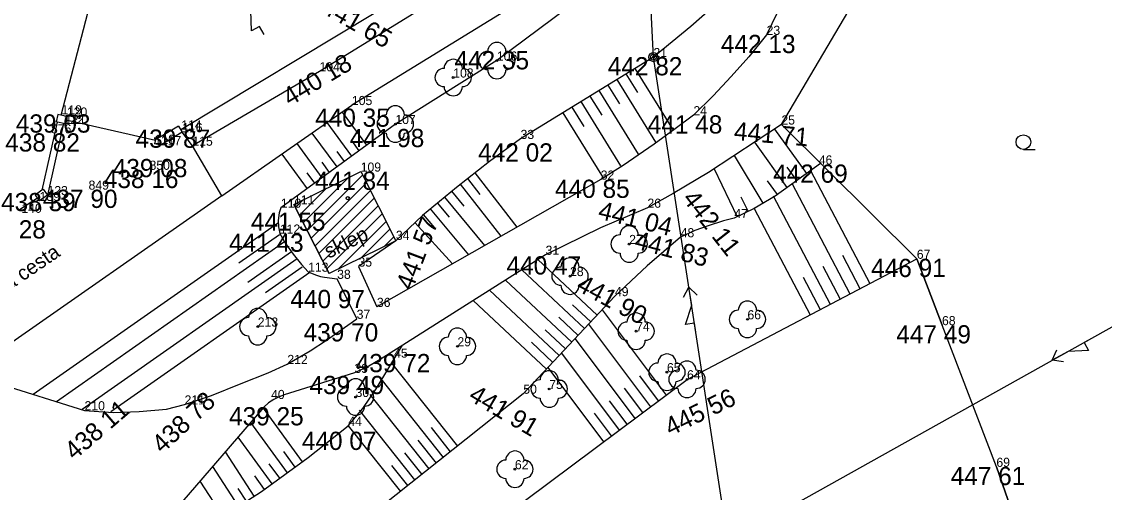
# Model space of a CAD drawing. Extents: x -559180 to -551373, y -1076947 to -1072071.
# Drawn here: x -553904.5 to -553845.2, y -1073781.6 to -1073755.8 of the extents above; entities that cross this region are included whole.
import ezdxf

# ---------------------------------------------------------------- set-up
doc = ezdxf.new("R2010")
doc.units = 0
for name, color, linetype in [('12_PLOTY', 7, 'Continuous'), ('14_BUDOVY', 7, 'Continuous'), ('17_KOMUNIKACE', 7, 'Continuous'), ('1_VODA_ZN', 7, 'Continuous'), ('20_EL_ZN', 7, 'Continuous'), ('23_HRANY', 7, 'Continuous'), ('26_SRAFY', 7, 'Continuous'), ('27_HRANA_PATA', 7, 'Continuous'), ('32', 7, 'Continuous'), ('34_ZELEN', 7, 'Continuous'), ('3_BODY', 7, 'Continuous'), ('45_ZN_KULTURY', 7, 'Continuous'), ('47_ZN_STAV_OBJ$', 7, 'Continuous'), ('52_POPIS_UCELOVY', 7, 'Continuous'), ('6_VYSKY', 7, 'Continuous'), ('NNnadzemní', 7, 'Continuous')]:
    doc.layers.add(name, color=color, linetype=linetype)

# ---------------------------------------------------------------- blocks, each defined once
blk = doc.blocks.new('SLB')
at = {"layer": '20_EL_ZN'}
for radius in [0.25, 0.158, 0.05]:
    blk.add_circle((0, 0), radius, dxfattribs=at)
blk = doc.blocks.new('STL')
at = {"layer": '34_ZELEN'}
blk.add_circle((0, 0), 0.05, dxfattribs=at)
for centre, start, end in [((0, 0.5), 0, 180), ((-0.5, 0), 90, 270), ((0.5, 0), 270, 90), ((0, -0.5), 180, 0)]:
    blk.add_arc(centre, 0.5, start, end, dxfattribs=at)
blk = doc.blocks.new('BZ')
at = {"layer": '47_ZN_STAV_OBJ$'}
blk.add_circle((0, 0), 0.0875, dxfattribs=at)
blk = doc.blocks.new('ZAHRAD')
at = {"layer": '45_ZN_KULTURY'}
blk.add_line((0, 0), (0.65, 0.003), dxfattribs=at)
blk.add_circle((0, 0.403), 0.403, dxfattribs=at)
blk = doc.blocks.new('POINT_DISPLAY')
blk.add_line((0, 0), (0, 0))
blk = doc.blocks.new('ELNN')
at = {"layer": '20_EL_ZN'}
for p, q in [((0, 0), (0.5, 0)), ((0.5, 0), (0.5, 0.5)), ((0.5, 0.5), (1.5, 0)), ((1.5, 0), (2.5, 0))]:
    blk.add_line(p, q, dxfattribs=at)
blk.add_lwpolyline([(2, 0.375), (2.5, 0), (2, -0.375)], dxfattribs=at)
blk = doc.blocks.new('ELVN')
at = {"layer": '20_EL_ZN'}
for p, q in [((0, 0), (0.5, 0)), ((0.5, 0), (0.5, 0.5)), ((0.5, 0.5), (1.5, 0)), ((1.5, 0), (2.5, 0)), ((2.5, 0), (3, 0))]:
    blk.add_line(p, q, dxfattribs=at)
for points in [[(2, 0.375), (2.5, 0), (2, -0.375)], [(2.5, 0.375), (3, 0), (2.5, -0.375)]]:
    blk.add_lwpolyline(points, dxfattribs=at)

msp = doc.modelspace()

# ---------------------------------------------------------------- linework, layer by layer
at = {"layer": '12_PLOTY'}
for p, q in [((-553902.313, -1073760.901), (-553899.81, -1073751.19)), ((-553862.86, -1073761.41), (-553856.89, -1073751.27)), ((-553885.08, -1073755.26), (-553895.77, -1073761.698)), ((-553902.497, -1073760.86), (-553902.587, -1073761.26)), ((-553902.01, -1073760.97), (-553902.497, -1073760.86)), ((-553902.01, -1073760.97), (-553902.1, -1073761.37)), ((-553897.16, -1073762.274), (-553902.055, -1073761.17)), ((-553902.537, -1073761.27), (-553903.379, -1073765.012)), ((-553902.185, -1073761.35), (-553903.07, -1073765.28)), ((-553902.1, -1073761.369), (-553902.587, -1073761.259)), ((-553895.897, -1073761.488), (-553896.933, -1073762.116)), ((-553895.897, -1073761.488), (-553895.69, -1073761.83)), ((-553855.44, -1073768.77), (-553862.86, -1073761.41)), ((-553897.119, -1073762.078), (-553897.2, -1073762.47)), ((-553896.933, -1073762.116), (-553897.119, -1073762.078)), ((-553895.69, -1073761.83), (-553896.86, -1073762.54)), ((-553896.86, -1073762.54), (-553897.2, -1073762.47)), ((-553903.308, -1073764.959), (-553903.738, -1073765.279)), ((-553903.738, -1073765.279), (-553903.5, -1073765.6)), ((-553903.07, -1073765.28), (-553903.5, -1073765.6)), ((-553903.308, -1073764.959), (-553903.07, -1073765.28)), ((-553903.619, -1073765.439), (-553904.61, -1073766.083)), ((-553855.44, -1073768.77), (-553854.06, -1073772.41)), ((-553854.06, -1073772.41), (-553855.44, -1073768.77)), ((-553851.08, -1073780.18), (-553854.06, -1073772.41)), ((-553851.08, -1073780.18), (-553848.75, -1073786.82)), ((-553848.75, -1073786.82), (-553851.08, -1073780.18))]:
    msp.add_line(p, q, dxfattribs=at)
at = {"layer": '14_BUDOVY'}
for p, q in [((-553889.57, -1073765.79), (-553885.91, -1073763.99)), ((-553885.91, -1073763.99), (-553883.98, -1073767.78)), ((-553889.57, -1073765.79), (-553887.64, -1073769.57)), ((-553887.64, -1073769.57), (-553889.57, -1073765.79)), ((-553883.98, -1073767.78), (-553887.64, -1073769.57))]:
    msp.add_line(p, q, dxfattribs=at)
at = {"layer": '17_KOMUNIKACE'}
for p, q in [((-553866.16, -1073747.88), (-553886.39, -1073760.34)), ((-553873.33, -1073749.37), (-553888.17, -1073758.49)), ((-553888.17, -1073758.49), (-553895.13, -1073762.57)), ((-553893.518, -1073765.319), (-553886.39, -1073760.34)), ((-553895.13, -1073762.57), (-553895.69, -1073761.83)), ((-553893.518, -1073765.319), (-553895.13, -1073762.57)), ((-553893.518, -1073765.319), (-553907.49, -1073775.08))]:
    msp.add_line(p, q, dxfattribs=at)
at = {"layer": '23_HRANY'}
for p, q in [((-553886.03, -1073769.2), (-553885.02, -1073771.41)), ((-553886.13, -1073772.06), (-553887.2, -1073769.87))]:
    msp.add_line(p, q, dxfattribs=at)
at = {"layer": '26_SRAFY'}
for p, q in [((-553870.732, -1073759.656), (-553871.364, -1073758.632)), ((-553868.779, -1073761.721), (-553870.872, -1073758.328)), ((-553871.709, -1073760.277), (-553872.349, -1073759.239)), ((-553869.736, -1073762.374), (-553871.857, -1073758.935)), ((-553872.686, -1073760.898), (-553873.334, -1073759.847)), ((-553870.694, -1073763.026), (-553872.842, -1073759.543)), ((-553873.663, -1073761.519), (-553874.319, -1073760.454)), ((-553871.651, -1073763.679), (-553873.827, -1073760.15)), ((-553886.934, -1073760.72), (-553885.599, -1073762.543)), ((-553872.608, -1073764.331), (-553874.812, -1073760.758)), ((-553887.76, -1073761.297), (-553886.412, -1073763.139)), ((-553863.237, -1073761.657), (-553861.49, -1073764.095)), ((-553888.587, -1073761.874), (-553887.225, -1073763.734)), ((-553886.408, -1073762.291), (-553886.006, -1073762.841)), ((-553889.413, -1073762.451), (-553888.038, -1073764.329)), ((-553887.225, -1073762.881), (-553886.819, -1073763.436)), ((-553864.342, -1073762.382), (-553862.563, -1073764.864)), ((-553890.239, -1073763.029), (-553888.851, -1073764.924)), ((-553888.042, -1073763.471), (-553887.632, -1073764.031)), ((-553865.447, -1073763.107), (-553863.874, -1073765.727)), ((-553888.859, -1073764.061), (-553888.445, -1073764.627)), ((-553877.332, -1073767.033), (-553879.642, -1073764.055)), ((-553866.552, -1073763.832), (-553865.278, -1073766.462)), ((-553862.555, -1073763.742), (-553862.026, -1073764.48)), ((-553861.259, -1073763.93), (-553858.01, -1073770.119)), ((-553878.217, -1073767.537), (-553880.438, -1073764.673)), ((-553879.36, -1073765.24), (-553880.04, -1073764.364)), ((-553863.638, -1073764.498), (-553863.1, -1073765.249)), ((-553862.288, -1073764.623), (-553859.102, -1073770.692)), ((-553880.244, -1073765.88), (-553880.923, -1073765.063)), ((-553863.317, -1073765.317), (-553860.194, -1073771.266)), ((-553881.049, -1073766.48), (-553881.694, -1073765.703)), ((-553879.102, -1073768.041), (-553881.309, -1073765.383)), ((-553865.082, -1073765.364), (-553864.689, -1073766.176)), ((-553881.855, -1073767.08), (-553882.466, -1073766.344)), ((-553879.987, -1073768.544), (-553882.08, -1073766.023)), ((-553864.346, -1073766.01), (-553861.286, -1073771.839)), ((-553890.419, -1073766.79), (-553903.849, -1073776.209)), ((-553880.872, -1073769.048), (-553882.952, -1073766.785)), ((-553890.359, -1073767.45), (-553892.584, -1073769.011)), ((-553890.076, -1073767.84), (-553902.573, -1073776.605)), ((-553889.4, -1073768.776), (-553901.177, -1073777.037)), ((-553889.699, -1073768.391), (-553892.095, -1073770.071)), ((-553876.201, -1073768.817), (-553872.957, -1073771.861)), ((-553859.521, -1073768.567), (-553858.556, -1073770.406)), ((-553889.108, -1073769.233), (-553891.117, -1073770.642)), ((-553877.086, -1073769.377), (-553873.651, -1073772.6)), ((-553860.594, -1073769.176), (-553859.648, -1073770.979)), ((-553888.694, -1073769.522), (-553899.592, -1073777.166)), ((-553877.971, -1073769.936), (-553874.344, -1073773.34)), ((-553861.667, -1073769.786), (-553860.74, -1073771.552)), ((-553878.857, -1073770.496), (-553875.038, -1073774.079)), ((-553879.742, -1073771.056), (-553875.732, -1073774.818)), ((-553874.306, -1073771.291), (-553873.304, -1073772.231)), ((-553872.676, -1073771.562), (-553869.18, -1073776.24)), ((-553875.057, -1073771.976), (-553873.997, -1073772.97)), ((-553873.421, -1073772.356), (-553870.039, -1073776.881)), ((-553875.808, -1073772.661), (-553874.691, -1073773.709)), ((-553876.559, -1073773.347), (-553875.385, -1073774.449)), ((-553874.166, -1073773.15), (-553870.898, -1073777.523)), ((-553874.911, -1073773.943), (-553871.756, -1073778.165)), ((-553884.214, -1073774.498), (-553880.609, -1073779.037)), ((-553875.656, -1073774.737), (-553872.615, -1073778.806)), ((-553884.808, -1073775.356), (-553881.391, -1073779.658)), ((-553870.641, -1073775.18), (-553869.61, -1073776.56)), ((-553871.466, -1073775.867), (-553870.468, -1073777.202)), ((-553885.402, -1073776.214), (-553882.173, -1073780.279)), ((-553872.29, -1073776.555), (-553871.327, -1073777.844)), ((-553891.247, -1073776.953), (-553889.109, -1073779.896)), ((-553885.996, -1073777.072), (-553882.955, -1073780.9)), ((-553891.942, -1073777.755), (-553889.945, -1073780.503)), ((-553873.115, -1073777.242), (-553872.185, -1073778.485)), ((-553886.59, -1073777.93), (-553883.737, -1073781.522)), ((-553882.053, -1073778.021), (-553881, -1073779.347)), ((-553892.637, -1073778.556), (-553890.782, -1073781.111)), ((-553882.779, -1073778.713), (-553881.782, -1073779.969)), ((-553893.332, -1073779.358), (-553891.76, -1073781.789)), ((-553890.148, -1073779.346), (-553889.527, -1073780.2)), ((-553883.504, -1073779.406), (-553882.564, -1073780.59)), ((-553894.027, -1073780.16), (-553892.616, -1073782.342)), ((-553890.941, -1073780.012), (-553890.364, -1073780.807)), ((-553884.23, -1073780.098), (-553883.346, -1073781.211)), ((-553891.735, -1073780.677), (-553891.2, -1073781.415)), ((-553894.722, -1073780.962), (-553893.472, -1073782.896)), ((-553892.636, -1073781.374), (-553892.188, -1073782.066))]:
    msp.add_line(p, q, dxfattribs=at)
at = {"layer": '27_HRANA_PATA'}
for p, q in [((-553870.53, -1073751.98), (-553878.45, -1073757.9)), ((-553878.45, -1073757.9), (-553884.01, -1073761.38)), ((-553869.87, -1073757.71), (-553877.15, -1073762.2)), ((-553884.01, -1073761.38), (-553890.28, -1073765.97)), ((-553872.76, -1073764.43), (-553885.02, -1073771.41)), ((-553883.98, -1073767.78), (-553886.03, -1073769.2)), ((-553868.03, -1073775.38), (-553855.44, -1073768.77)), ((-553871.98, -1073770.82), (-553877, -1073776.17)), ((-553907.49, -1073775.08), (-553901.04, -1073777.08)), ((-553886.25, -1073775.03), (-553890.107, -1073776.237)), ((-553879.19, -1073783.72), (-553868.03, -1073775.38)), ((-553877, -1073776.17), (-553887.36, -1073784.4)), ((-553891.213, -1073776.913), (-553896.55, -1073783.07))]:
    msp.add_line(p, q, dxfattribs=at)
for points in [[(-553861.79, -1073751.62), (-553862.111, -1073752.825), (-553862.542, -1073754.007), (-553863.087, -1073755.28), (-553863.67, -1073756.49)], [(-553865.73, -1073754.17), (-553867.824, -1073756.03), (-553869.87, -1073757.71)], [(-553863.67, -1073756.49), (-553864.643, -1073757.689), (-553865.62, -1073758.78), (-553866.597, -1073759.826), (-553867.68, -1073760.9)], [(-553867.68, -1073760.9), (-553868.674, -1073761.645), (-553869.833, -1073762.486), (-553871.537, -1073763.646), (-553872.76, -1073764.43)], [(-553862.86, -1073761.41), (-553866.857, -1073764.032), (-553868.798, -1073765.191), (-553870.2, -1073765.97)], [(-553877.15, -1073762.2), (-553878.85, -1073763.441), (-553880.668, -1073764.851), (-553882.53, -1073766.397), (-553883.98, -1073767.78)], [(-553860.714, -1073763.539), (-553863.21, -1073765.328), (-553864.346, -1073766.01), (-553865.44, -1073766.54)], [(-553890.28, -1073765.97), (-553890.374, -1073766.246), (-553890.425, -1073766.663), (-553890.408, -1073767.024), (-553890.34, -1073767.39)], [(-553870.2, -1073765.97), (-553872.763, -1073767.079), (-553875.78, -1073768.55)], [(-553865.44, -1073766.54), (-553866.027, -1073766.692), (-553866.867, -1073766.964), (-553867.594, -1073767.215), (-553868.38, -1073767.59)], [(-553890.34, -1073767.39), (-553890.025, -1073767.926), (-553889.614, -1073768.512), (-553889.157, -1073769.076), (-553888.79, -1073769.48)], [(-553868.38, -1073767.59), (-553870.206, -1073769.147), (-553871.98, -1073770.82)], [(-553875.78, -1073768.55), (-553884.847, -1073774.284), (-553885.551, -1073774.716), (-553886.25, -1073775.03)], [(-553888.79, -1073769.48), (-553888.567, -1073769.578), (-553888.334, -1073769.674), (-553888.108, -1073769.733), (-553887.901, -1073769.775), (-553887.2, -1073769.87)], [(-553889.93, -1073774.54), (-553888.68, -1073773.811), (-553887.778, -1073773.225), (-553886.13, -1073772.06)], [(-553886.59, -1073777.93), (-553885.784, -1073776.976), (-553885.057, -1073775.907), (-553883.624, -1073773.511)], [(-553895.56, -1073776.76), (-553894.087, -1073776.269), (-553892.465, -1073775.615), (-553890.978, -1073775.029), (-553889.93, -1073774.54)], [(-553890.107, -1073776.237), (-553890.412, -1073776.353), (-553890.662, -1073776.489), (-553890.958, -1073776.671), (-553891.213, -1073776.913)], [(-553901.04, -1073777.08), (-553899.464, -1073777.194), (-553898.056, -1073777.149), (-553896.557, -1073777.012), (-553895.56, -1073776.76)], [(-553896.71, -1073784.99), (-553891.349, -1073781.523), (-553888.783, -1073779.659), (-553886.59, -1073777.93)]]:
    msp.add_lwpolyline(points, dxfattribs=at)
at = {"layer": '32'}
for p, q in [((-553889.056, -1073766.797), (-553886.577, -1073764.318)), ((-553888.841, -1073767.218), (-553885.81, -1073764.187)), ((-553888.626, -1073767.639), (-553885.595, -1073764.609)), ((-553889.271, -1073766.376), (-553887.829, -1073764.934)), ((-553888.411, -1073768.061), (-553885.38, -1073765.03)), ((-553889.486, -1073765.954), (-553889.082, -1073765.55)), ((-553888.195, -1073768.482), (-553885.165, -1073765.452)), ((-553887.98, -1073768.903), (-553884.951, -1073765.874)), ((-553887.765, -1073769.325), (-553884.736, -1073766.295)), ((-553887.12, -1073769.316), (-553884.521, -1073766.717)), ((-553885.874, -1073768.706), (-553884.307, -1073767.139)), ((-553884.629, -1073768.097), (-553884.092, -1073767.56))]:
    msp.add_line(p, q, dxfattribs=at)
at = {"layer": 'NNnadzemní'}
for p, q in [((-553869.87, -1073757.71), (-553870.792, -1073739.168)), ((-553865.78, -1073784.26), (-553869.87, -1073757.71)), ((-553865.78, -1073784.26), (-553835.825, -1073767.517))]:
    msp.add_line(p, q, dxfattribs=at)

# ---------------------------------------------------------------- block references
at = {"layer": '1_VODA_ZN'}
for p in [(-553863.67, -1073756.49), (-553878.45, -1073757.9), (-553869.87, -1073757.71), (-553888.17, -1073758.49), (-553880.84, -1073758.83), (-553886.39, -1073760.34), (-553902.3, -1073760.85), (-553902.01, -1073760.97), (-553867.68, -1073760.9), (-553902.19, -1073761.37), (-553902.1, -1073761.37), (-553895.74, -1073761.68), (-553884.01, -1073761.38), (-553862.86, -1073761.41), (-553902.88, -1073761.89), (-553895.69, -1073761.83), (-553877.15, -1073762.2), (-553897.2, -1073762.47), (-553896.86, -1073762.54), (-553895.13, -1073762.57), (-553897.48, -1073763.89), (-553897.48, -1073763.89), (-553897.48, -1073763.89), (-553885.91, -1073763.99), (-553860.81, -1073763.6), (-553872.76, -1073764.43), (-553903.07, -1073765.28), (-553900.82, -1073764.98), (-553900.82, -1073764.98), (-553900.82, -1073764.98), (-553903.5, -1073765.6), (-553889.57, -1073765.79), (-553890.28, -1073765.97), (-553870.2, -1073765.97), (-553865.44, -1073766.54), (-553890.34, -1073767.39), (-553868.38, -1073767.59), (-553883.98, -1073767.73), (-553871.2, -1073767.96), (-553875.78, -1073768.55), (-553855.44, -1073768.77), (-553888.79, -1073769.48), (-553887.2, -1073769.87), (-553874.44, -1073769.72), (-553871.98, -1073770.82), (-553885.02, -1073771.41), (-553886.13, -1073772.06), (-553864.72, -1073772.09), (-553854.06, -1073772.41), (-553891.55, -1073772.49), (-553870.82, -1073772.74), (-553880.61, -1073773.57), (-553884.08, -1073774.19), (-553889.93, -1073774.54), (-553886.25, -1073775.03), (-553869.13, -1073774.99), (-553868.03, -1073775.38), (-553875.58, -1073775.91), (-553890.82, -1073776.46), (-553886.19, -1073776.35), (-553877, -1073776.17), (-553901.04, -1073777.08), (-553895.56, -1073776.76), (-553886.59, -1073777.93), (-553877.46, -1073780.31), (-553851.08, -1073780.18)]:
    msp.add_blockref('POINT_DISPLAY', p, dxfattribs=at)
at = {"layer": '20_EL_ZN'}
for name, p, xscale, yscale, rotation in [('ELVN', (-553891.207, -1073756.462), 0.9999989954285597, 0.9999989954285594, 118.60273017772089), ('ELNN', (-553867.547, -1073772.79), 0.9999982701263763, 0.999998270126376, 98.7575217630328), ('ELNN', (-553845.84, -1073773.115), 1.0000010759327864, 1.0000010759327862, -150.79755444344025)]:
    msp.add_blockref(name, p, dxfattribs=dict(at, xscale=xscale, yscale=yscale, rotation=rotation))
msp.add_blockref('SLB', (-553869.87, -1073757.71), dxfattribs=at)
at = {"layer": '34_ZELEN'}
for p in [(-553878.45, -1073757.9), (-553880.84, -1073758.83), (-553884.01, -1073761.38), (-553871.2, -1073767.96), (-553874.44, -1073769.72), (-553864.72, -1073772.09), (-553891.55, -1073772.49), (-553870.82, -1073772.74), (-553880.61, -1073773.57), (-553869.13, -1073774.99), (-553868.03, -1073775.38), (-553886.19, -1073776.35), (-553875.58, -1073775.91), (-553877.46, -1073780.31)]:
    msp.add_blockref('STL', p, dxfattribs=at)
at = {"layer": '45_ZN_KULTURY'}
msp.add_blockref('ZAHRAD', (-553849.599, -1073762.775), dxfattribs=at)
at = {"layer": '47_ZN_STAV_OBJ$'}
msp.add_blockref('BZ', (-553886.618, -1073765.443), dxfattribs=at)

# ---------------------------------------------------------------- texts
at = {"layer": '3_BODY'}
for s, p in [('23', (-553863.67, -1073756.49)), ('106', (-553878.45, -1073757.9)), ('21', (-553869.87, -1073757.71)), ('104', (-553888.17, -1073758.49)), ('108', (-553880.84, -1073758.83)), ('105', (-553886.39, -1073760.34)), ('119', (-553902.3, -1073760.85)), ('120', (-553902.01, -1073760.97)), ('24', (-553867.68, -1073760.9)), ('122', (-553902.19, -1073761.37)), ('121', (-553902.1, -1073761.37)), ('107', (-553884.01, -1073761.38)), ('25', (-553862.86, -1073761.41)), ('876', (-553902.88, -1073761.89)), ('114', (-553895.74, -1073761.68)), ('116', (-553895.69, -1073761.83)), ('33', (-553877.15, -1073762.2)), ('118', (-553897.2, -1073762.47)), ('117', (-553896.86, -1073762.54)), ('115', (-553895.13, -1073762.57)), ('850', (-553897.48, -1073763.89)), ('850', (-553897.48, -1073763.89)), ('850', (-553897.48, -1073763.89)), ('109', (-553885.91, -1073763.99)), ('46', (-553860.81, -1073763.6)), ('32', (-553872.76, -1073764.43)), ('849', (-553900.82, -1073764.98)), ('849', (-553900.82, -1073764.98)), ('849', (-553900.82, -1073764.98)), ('139', (-553903.5, -1073765.6)), ('123', (-553903.07, -1073765.28)), ('111', (-553889.57, -1073765.79)), ('140', (-553904.5, -1073766.25)), ('110', (-553890.28, -1073765.97)), ('26', (-553870.2, -1073765.97)), ('47', (-553865.44, -1073766.54)), ('112', (-553890.34, -1073767.39)), ('48', (-553868.38, -1073767.59)), ('34', (-553883.98, -1073767.73)), ('27', (-553871.2, -1073767.96)), ('31', (-553875.78, -1073768.55)), ('67', (-553855.44, -1073768.77)), ('35', (-553886.03, -1073769.2)), ('113', (-553888.79, -1073769.48)), ('38', (-553887.2, -1073769.87)), ('28', (-553874.44, -1073769.72)), ('49', (-553871.98, -1073770.82)), ('36', (-553885.02, -1073771.41)), ('37', (-553886.13, -1073772.06)), ('66', (-553864.72, -1073772.09)), ('213', (-553891.55, -1073772.49)), ('74', (-553870.82, -1073772.74)), ('68', (-553854.06, -1073772.41)), ('29', (-553880.61, -1073773.57)), ('212', (-553889.93, -1073774.54)), ('45', (-553884.08, -1073774.19)), ('39', (-553886.25, -1073775.03)), ('65', (-553869.13, -1073774.99)), ('75', (-553875.58, -1073775.91)), ('64', (-553868.03, -1073775.38)), ('40', (-553890.82, -1073776.46)), ('30', (-553886.19, -1073776.35)), ('50', (-553877, -1073776.17)), ('210', (-553901.04, -1073777.08)), ('211', (-553895.56, -1073776.76)), ('44', (-553886.59, -1073777.93)), ('62', (-553877.46, -1073780.31)), ('69', (-553851.08, -1073780.18))]:
    msp.add_text(s, height=0.5, dxfattribs=at).set_placement(p)
at = {"layer": '52_POPIS_UCELOVY'}
for s, rotation, p in [('sklep', 26.18811, (-553887.657, -1073768.771)), ('asfaltova cesta', 34.35085, (-553908.204, -1073772.606))]:
    msp.add_text(s, height=0.8, rotation=rotation, dxfattribs=at).set_placement(p)
at = {"layer": '6_VYSKY'}
for s, rotation, p in [('441 65', 330.21138, (-553888.125, -1073755.229)), ('440 18', 31.0176, (-553889.794, -1073760.424)), ('441 71', 354.96667, (-553865.489, -1073762.246)), ('442 11', 307.99873, (-553868.326, -1073765.488)), ('441 04', 346.29064, (-553872.956, -1073766.557)), ('441 57', 69.30318, (-553883.075, -1073770.543)), ('441 83', 345.398, (-553870.969, -1073768.19)), ('441 90', 331.31204, (-553874.165, -1073770.455)), ('441 91', 329.47448, (-553880.065, -1073776.484)), ('445 56', 25.83986, (-553868.942, -1073778.508)), ('438 78', 43.08166, (-553896.781, -1073779.489)), ('438 11', 40.79398, (-553901.603, -1073779.851))]:
    msp.add_text(s, height=1, rotation=rotation, dxfattribs=at).set_placement(p)
for s, p in [('442 13', (-553866.175, -1073757.49)), ('442 35', (-553880.775, -1073758.383)), ('442 82', (-553872.375, -1073758.71)), ('440 35', (-553888.406, -1073761.528)), ('439 03', (-553904.805, -1073761.85)), ('441 48', (-553870.185, -1073761.9)), ('439 87', (-553898.245, -1073762.68)), ('441 98', (-553886.515, -1073762.646)), ('438 82', (-553905.385, -1073762.89)), ('442 02', (-553879.477, -1073763.437)), ('439 08', (-553899.497, -1073764.295)), ('438 16', (-553899.985, -1073764.89)), ('441 84', (-553888.415, -1073764.99)), ('442 69', (-553863.315, -1073764.6)), ('440 85', (-553875.265, -1073765.43)), ('438 39', (-553905.615, -1073766.159)), ('437 90', (-553903.325, -1073765.98)), ('441 55', (-553891.927, -1073767.234)), ('438 28', (-553907.247, -1073767.655)), ('441 43', (-553893.127, -1073768.387)), ('440 47', (-553877.922, -1073769.631)), ('446 91', (-553857.945, -1073769.77)), ('440 97', (-553889.765, -1073771.475)), ('439 70', (-553889.038, -1073773.302)), ('447 49', (-553856.565, -1073773.41)), ('439 72', (-553886.182, -1073774.988)), ('439 49', (-553888.714, -1073776.191)), ('439 25', (-553893.124, -1073777.904)), ('440 07', (-553889.135, -1073779.253)), ('447 61', (-553853.585, -1073781.18))]:
    msp.add_text(s, height=1, dxfattribs=at).set_placement(p)

doc.saveas('drawing.dxf')
